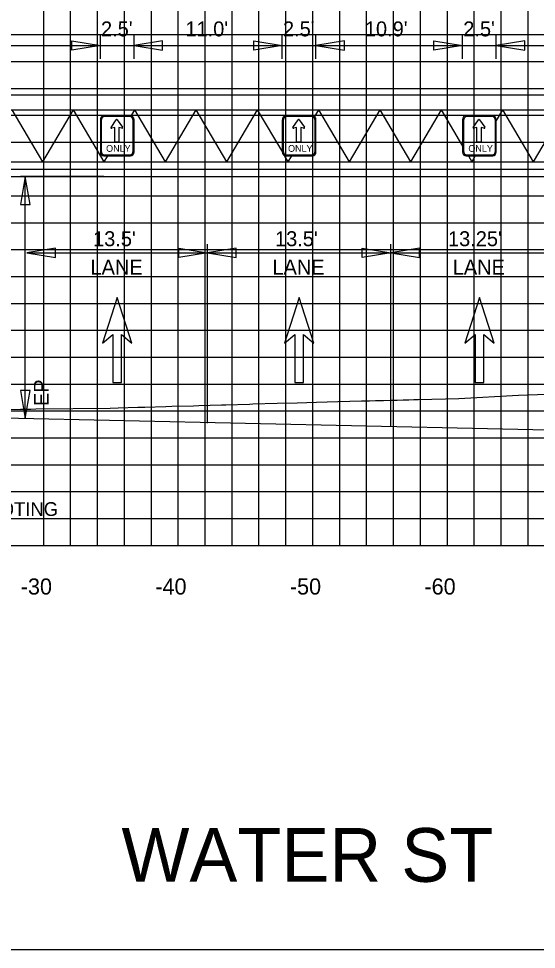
# Model space of a CAD drawing. Extents: x 2193008 to 2198143, y 1236112 to 1237864.
# Drawn here: x 2196472.8 to 2196511.3, y 1237228 to 1237297.3 of the extents above; entities that cross this region are included whole.
import ezdxf

# ---------------------------------------------------------------- set-up
doc = ezdxf.new("R2010")
doc.units = 0
for name, color, linetype in [('3', 7, 'Continuous'), ('60', 7, 'Continuous'), ('GSDIMS', 7, 'Continuous'), ('Level 1', 7, 'Continuous'), ('Level 28', 7, 'Continuous'), ('Level 33', 7, 'Continuous'), ('Level 55', 7, 'Continuous'), ('LIMT-CSLINE', 7, 'Continuous'), ('M-ROADS', 7, 'Continuous')]:
    doc.layers.add(name, color=color, linetype=linetype)

msp = doc.modelspace()

# ---------------------------------------------------------------- linework, layer by layer
at = {"layer": '3'}
for p, q in [((2196473.337, 1237267.538), (2196473.337, 1237285.538)), ((2196486.887, 1237267.205), (2196486.887, 1237280.526)), ((2196500.497, 1237266.941), (2196500.497, 1237280.526))]:
    msp.add_line(p, q, dxfattribs=at)
at = {"layer": '60'}
for p, q in [((2196414.707, 1237258.106), (2196544.707, 1237258.106)), ((2196474.707, 1237258.046), (2196474.707, 1237258.106)), ((2196484.707, 1237258.046), (2196484.707, 1237258.106)), ((2196494.707, 1237258.046), (2196494.707, 1237258.106)), ((2196504.707, 1237258.046), (2196504.707, 1237258.106))]:
    msp.add_line(p, q, dxfattribs=at)
msp.add_lwpolyline([(2196525.687, 1237266.386), (2196444.707, 1237268.168), (2196414.707, 1237268.828)], dxfattribs=at)
at = {"layer": 'GSDIMS'}
for p, q in [((2196478.92, 1237294.301), (2196478.92, 1237296.042)), ((2196481.42, 1237294.301), (2196481.42, 1237296.042)), ((2196492.441, 1237294.301), (2196492.441, 1237296.042)), ((2196494.942, 1237294.301), (2196494.942, 1237296.042)), ((2196505.841, 1237294.301), (2196505.841, 1237296.042)), ((2196508.342, 1237294.301), (2196508.342, 1237296.042)), ((2196460.457, 1237295.285), (2196478.92, 1237295.285)), ((2196478.92, 1237295.285), (2196481.42, 1237295.285)), ((2196481.42, 1237295.285), (2196492.441, 1237295.285)), ((2196492.441, 1237295.285), (2196494.942, 1237295.285)), ((2196494.942, 1237295.285), (2196505.841, 1237295.285)), ((2196505.841, 1237295.285), (2196508.342, 1237295.285)), ((2196508.342, 1237295.285), (2196518.436, 1237295.285)), ((2196460.957, 1237291.622), (2196538.207, 1237291.622)), ((2196460.957, 1237290.511), (2196538.207, 1237290.511)), ((2196472.349, 1237290.511), (2196474.628, 1237286.649)), ((2196476.906, 1237290.511), (2196474.628, 1237286.649)), ((2196476.906, 1237290.511), (2196479.185, 1237286.649)), ((2196481.463, 1237290.511), (2196481.206, 1237290.075)), ((2196481.463, 1237290.511), (2196483.742, 1237286.649)), ((2196486.021, 1237290.511), (2196483.742, 1237286.649)), ((2196486.021, 1237290.511), (2196488.299, 1237286.649)), ((2196490.578, 1237290.511), (2196488.299, 1237286.649)), ((2196490.578, 1237290.511), (2196492.444, 1237287.347)), ((2196495.135, 1237290.511), (2196494.841, 1237290.014)), ((2196495.135, 1237290.511), (2196497.413, 1237286.649)), ((2196499.692, 1237290.511), (2196497.413, 1237286.649)), ((2196499.692, 1237290.511), (2196501.97, 1237286.649)), ((2196504.249, 1237290.511), (2196501.97, 1237286.649)), ((2196504.249, 1237290.511), (2196505.841, 1237287.812)), ((2196508.806, 1237290.511), (2196508.342, 1237289.724)), ((2196508.806, 1237290.511), (2196511.085, 1237286.649)), ((2196513.363, 1237290.511), (2196511.085, 1237286.649)), ((2196479.439, 1237287.08), (2196479.185, 1237286.649)), ((2196492.581, 1237287.116), (2196492.856, 1237286.649)), ((2196493.111, 1237287.08), (2196492.856, 1237286.649)), ((2196506.273, 1237287.08), (2196506.528, 1237286.649)), ((2196506.782, 1237287.08), (2196506.528, 1237286.649)), ((2196460.957, 1237286.649), (2196538.207, 1237286.649)), ((2196460.957, 1237285.538), (2196538.207, 1237285.538)), ((2196479.18, 1237285.538), (2196472.982, 1237285.538)), ((2196473.453, 1237279.864), (2196486.887, 1237279.864)), ((2196486.887, 1237279.864), (2196500.497, 1237279.864)), ((2196500.497, 1237279.864), (2196513.687, 1237279.864))]:
    msp.add_line(p, q, dxfattribs=at)
for points in [[(2196478.92, 1237295.285), (2196476.791, 1237294.937), (2196476.791, 1237295.632)], [(2196481.42, 1237295.285), (2196483.548, 1237294.937), (2196483.548, 1237295.632)], [(2196492.441, 1237295.285), (2196490.313, 1237294.937), (2196490.313, 1237295.632)], [(2196494.942, 1237295.285), (2196497.07, 1237294.937), (2196497.07, 1237295.632)], [(2196505.841, 1237295.285), (2196503.713, 1237294.937), (2196503.713, 1237295.632)], [(2196508.342, 1237295.285), (2196510.47, 1237294.937), (2196510.47, 1237295.632)], [(2196473.337, 1237285.538), (2196472.982, 1237283.455), (2196473.691, 1237283.455)], [(2196473.453, 1237279.864), (2196475.581, 1237279.517), (2196475.581, 1237280.211)], [(2196486.887, 1237279.864), (2196484.758, 1237279.517), (2196484.758, 1237280.211)], [(2196486.887, 1237279.864), (2196489.015, 1237279.517), (2196489.015, 1237280.211)], [(2196500.497, 1237279.864), (2196498.368, 1237279.517), (2196498.368, 1237280.211)], [(2196500.497, 1237279.864), (2196502.625, 1237279.517), (2196502.625, 1237280.211)], [(2196473.337, 1237267.538), (2196473.691, 1237269.621), (2196472.982, 1237269.621)]]:
    msp.add_lwpolyline(points, close=True, dxfattribs=at)
at = {"layer": 'Level 1'}
for p, q in [((2196478.92, 1237289.767), (2196478.92, 1237287.392)), ((2196478.982, 1237289.708), (2196478.982, 1237287.452)), ((2196481.159, 1237290.08), (2196479.18, 1237290.08)), ((2196481.11, 1237290.005), (2196479.229, 1237290.005)), ((2196479.71, 1237289.206), (2196480.097, 1237289.776)), ((2196480.176, 1237289.773), (2196480.559, 1237289.21)), ((2196481.357, 1237287.452), (2196481.357, 1237289.708)), ((2196481.42, 1237287.393), (2196481.42, 1237289.768)), ((2196492.441, 1237289.767), (2196492.441, 1237287.392)), ((2196492.504, 1237289.708), (2196492.504, 1237287.452)), ((2196494.681, 1237290.08), (2196492.702, 1237290.08)), ((2196494.632, 1237290.005), (2196492.751, 1237290.005)), ((2196493.231, 1237289.206), (2196493.619, 1237289.776)), ((2196493.698, 1237289.773), (2196494.081, 1237289.21)), ((2196494.879, 1237287.452), (2196494.879, 1237289.708)), ((2196494.942, 1237287.393), (2196494.942, 1237289.768)), ((2196505.841, 1237289.767), (2196505.841, 1237287.392)), ((2196505.904, 1237289.708), (2196505.904, 1237287.452)), ((2196508.081, 1237290.08), (2196506.102, 1237290.08)), ((2196508.032, 1237290.005), (2196506.151, 1237290.005)), ((2196506.631, 1237289.206), (2196507.019, 1237289.776)), ((2196507.098, 1237289.773), (2196507.481, 1237289.21)), ((2196508.279, 1237287.452), (2196508.279, 1237289.708)), ((2196508.342, 1237287.393), (2196508.342, 1237289.768)), ((2196479.984, 1237289.199), (2196479.763, 1237289.138)), ((2196479.984, 1237288.091), (2196479.984, 1237289.199)), ((2196480.506, 1237289.139), (2196480.291, 1237289.198)), ((2196480.291, 1237289.198), (2196480.291, 1237288.091)), ((2196493.506, 1237289.199), (2196493.284, 1237289.138)), ((2196493.506, 1237288.091), (2196493.506, 1237289.199)), ((2196494.028, 1237289.139), (2196493.812, 1237289.198)), ((2196493.812, 1237289.198), (2196493.812, 1237288.091)), ((2196506.906, 1237289.199), (2196506.684, 1237289.138)), ((2196506.906, 1237288.091), (2196506.906, 1237289.199)), ((2196507.428, 1237289.139), (2196507.212, 1237289.198)), ((2196507.212, 1237289.198), (2196507.212, 1237288.091)), ((2196480.291, 1237288.091), (2196479.984, 1237288.091)), ((2196493.812, 1237288.091), (2196493.506, 1237288.091)), ((2196507.212, 1237288.091), (2196506.906, 1237288.091)), ((2196479.18, 1237287.08), (2196481.159, 1237287.08)), ((2196479.229, 1237287.155), (2196481.11, 1237287.155)), ((2196492.702, 1237287.08), (2196494.681, 1237287.08)), ((2196492.751, 1237287.155), (2196494.632, 1237287.155)), ((2196506.102, 1237287.08), (2196508.081, 1237287.08)), ((2196506.151, 1237287.155), (2196508.032, 1237287.155)), ((2196254.707, 1237228.046), (2196554.707, 1237228.046))]:
    msp.add_line(p, q, dxfattribs=at)
for centre, start, end in [((2196480.136, 1237289.751), 28.53309, 147.02772), ((2196493.658, 1237289.751), 28.53309, 147.02772), ((2196507.058, 1237289.751), 28.53309, 147.02772), ((2196479.75, 1237289.183), 149.99329, 285.94904), ((2196480.522, 1237289.183), 250.43607, 35.44945), ((2196493.272, 1237289.183), 149.99329, 285.94904), ((2196494.043, 1237289.183), 250.43607, 35.44945), ((2196506.672, 1237289.183), 149.99329, 285.94904), ((2196507.443, 1237289.183), 250.43607, 35.44945)]:
    msp.add_arc(centre, 0.0464, start, end, dxfattribs=at)
for centre, major_axis, start_param, end_param in [((2196479.18, 1237289.767), (0, 0.312), 0, 1.570796), ((2196479.229, 1237289.708), (0, 0.297), 0, 1.570796), ((2196481.11, 1237289.708), (0, 0.297), 4.712389, 6.283185), ((2196481.159, 1237289.767), (0, 0.312), 4.712389, 6.283185), ((2196492.702, 1237289.767), (0, 0.312), 0, 1.570796), ((2196492.751, 1237289.708), (0, 0.297), 0, 1.570796), ((2196494.631, 1237289.708), (0, 0.297), 4.712389, 6.283185), ((2196494.681, 1237289.767), (0, 0.312), 4.712389, 6.283185), ((2196506.102, 1237289.767), (0, 0.312), 0, 1.570796), ((2196506.151, 1237289.708), (0, 0.297), 0, 1.570796), ((2196508.031, 1237289.708), (0, 0.297), 4.712389, 6.283185), ((2196508.081, 1237289.767), (0, 0.312), 4.712389, 6.283185), ((2196479.229, 1237287.452), (0, -0.297), 4.712389, 6.283185), ((2196481.11, 1237287.452), (0, 0.297), 3.141593, 4.712389), ((2196492.751, 1237287.452), (0, -0.297), 4.712389, 6.283185), ((2196494.631, 1237287.452), (0, 0.297), 3.141593, 4.712389), ((2196506.151, 1237287.452), (0, -0.297), 4.712389, 6.283185), ((2196508.031, 1237287.452), (0, 0.297), 3.141593, 4.712389), ((2196479.18, 1237287.392), (0, -0.312), 4.712389, 6.283185), ((2196481.159, 1237287.392), (0, 0.312), 3.141593, 4.712389), ((2196492.702, 1237287.392), (0, -0.312), 4.712389, 6.283185), ((2196494.681, 1237287.392), (0, 0.312), 3.141593, 4.712389), ((2196506.102, 1237287.392), (0, -0.312), 4.712389, 6.283185), ((2196508.081, 1237287.392), (0, 0.312), 3.141593, 4.712389)]:
    msp.add_ellipse(centre, major_axis=major_axis, ratio=0.833334, start_param=start_param, end_param=end_param, dxfattribs=at)
at = {"layer": 'Level 28'}
for p, q in [((2196480.17, 1237276.554), (2196479.08, 1237273.156)), ((2196481.259, 1237273.156), (2196480.17, 1237276.554)), ((2196493.692, 1237276.554), (2196492.602, 1237273.156)), ((2196494.781, 1237273.156), (2196493.692, 1237276.554)), ((2196507.092, 1237276.554), (2196506.002, 1237273.156)), ((2196508.181, 1237273.156), (2196507.092, 1237276.554)), ((2196479.08, 1237273.156), (2196479.843, 1237273.796)), ((2196479.843, 1237273.796), (2196479.843, 1237270.225)), ((2196480.496, 1237270.225), (2196480.496, 1237273.796)), ((2196480.496, 1237273.796), (2196481.259, 1237273.156)), ((2196492.602, 1237273.156), (2196493.365, 1237273.796)), ((2196493.365, 1237273.796), (2196493.365, 1237270.225)), ((2196494.018, 1237270.225), (2196494.018, 1237273.796)), ((2196494.018, 1237273.796), (2196494.781, 1237273.156)), ((2196506.002, 1237273.156), (2196506.765, 1237273.796)), ((2196506.765, 1237273.796), (2196506.765, 1237270.225)), ((2196507.418, 1237270.225), (2196507.418, 1237273.796)), ((2196507.418, 1237273.796), (2196508.181, 1237273.156)), ((2196479.843, 1237270.225), (2196480.496, 1237270.225)), ((2196493.365, 1237270.225), (2196494.018, 1237270.225)), ((2196506.765, 1237270.225), (2196507.418, 1237270.225))]:
    msp.add_line(p, q, dxfattribs=at)
at = {"layer": 'M-ROADS'}
for p, q in [((2196474.707, 1237258.106), (2196474.707, 1237318.106)), ((2196476.707, 1237258.106), (2196476.707, 1237318.106)), ((2196478.707, 1237258.106), (2196478.707, 1237318.106)), ((2196480.707, 1237258.106), (2196480.707, 1237318.106)), ((2196482.707, 1237258.106), (2196482.707, 1237318.106)), ((2196484.707, 1237258.106), (2196484.707, 1237318.106)), ((2196486.707, 1237258.106), (2196486.707, 1237318.106)), ((2196488.707, 1237258.106), (2196488.707, 1237318.106)), ((2196490.707, 1237258.106), (2196490.707, 1237318.106)), ((2196492.707, 1237258.106), (2196492.707, 1237318.106)), ((2196494.707, 1237258.106), (2196494.707, 1237318.106)), ((2196496.707, 1237258.106), (2196496.707, 1237318.106)), ((2196498.707, 1237258.106), (2196498.707, 1237318.106)), ((2196500.707, 1237258.106), (2196500.707, 1237318.106)), ((2196502.707, 1237258.106), (2196502.707, 1237318.106)), ((2196504.707, 1237258.106), (2196504.707, 1237318.106)), ((2196506.707, 1237258.106), (2196506.707, 1237318.106)), ((2196508.707, 1237258.106), (2196508.707, 1237318.106)), ((2196510.707, 1237258.106), (2196510.707, 1237318.106)), ((2196414.707, 1237296.106), (2196544.707, 1237296.106)), ((2196414.707, 1237294.106), (2196544.707, 1237294.106)), ((2196414.707, 1237292.106), (2196544.707, 1237292.106)), ((2196414.707, 1237290.106), (2196544.707, 1237290.106)), ((2196414.707, 1237288.106), (2196544.707, 1237288.106)), ((2196414.707, 1237286.106), (2196544.707, 1237286.106)), ((2196414.707, 1237284.106), (2196544.707, 1237284.106)), ((2196414.707, 1237282.106), (2196544.707, 1237282.106)), ((2196414.707, 1237280.106), (2196544.707, 1237280.106)), ((2196414.707, 1237278.106), (2196544.707, 1237278.106)), ((2196414.707, 1237276.106), (2196544.707, 1237276.106)), ((2196414.707, 1237274.106), (2196544.707, 1237274.106)), ((2196414.707, 1237272.106), (2196544.707, 1237272.106)), ((2196414.707, 1237270.106), (2196544.707, 1237270.106)), ((2196414.707, 1237268.106), (2196544.707, 1237268.106)), ((2196414.707, 1237266.106), (2196544.707, 1237266.106)), ((2196414.707, 1237264.106), (2196544.707, 1237264.106)), ((2196414.707, 1237262.106), (2196544.707, 1237262.106)), ((2196414.707, 1237260.106), (2196544.707, 1237260.106)), ((2196414.707, 1237258.106), (2196544.707, 1237258.106))]:
    msp.add_line(p, q, dxfattribs=at)
msp.add_lwpolyline([(2196516.306, 1237269.473), (2196509.995, 1237269.261), (2196505.555, 1237269.009), (2196502.553, 1237268.934), (2196502.21, 1237268.925), (2196501.837, 1237268.916), (2196501.431, 1237268.905), (2196500.987, 1237268.894), (2196500.501, 1237268.883), (2196499.964, 1237268.869), (2196499.37, 1237268.854), (2196498.922, 1237268.843), (2196498.336, 1237268.826), (2196496.602, 1237268.778), (2196496.569, 1237268.778), (2196494.981, 1237268.733), (2196493.541, 1237268.694), (2196492.061, 1237268.65), (2196490.259, 1237268.599), (2196489.99, 1237268.591), (2196488.252, 1237268.542), (2196487.92, 1237268.532), (2196486.246, 1237268.485), (2196485.849, 1237268.473), (2196484.24, 1237268.427), (2196483.779, 1237268.413), (2196482.234, 1237268.369), (2196481.709, 1237268.354), (2196480.229, 1237268.312), (2196479.639, 1237268.294), (2196474.132, 1237268.226), (2196473.747, 1237268.224), (2196473.514, 1237268.217), (2196473.475, 1237268.215), (2196473.257, 1237268.211), (2196472.976, 1237268.206), (2196469.009, 1237268.167)], dxfattribs=at)

# ---------------------------------------------------------------- texts
at = {"layer": 'Level 1'}
for p in [(2196479.346, 1237287.386), (2196492.868, 1237287.386), (2196506.268, 1237287.386)]:
    msp.add_text('ONLY', height=0.5, rotation=360, dxfattribs=at).set_placement(p)
at = {"layer": 'Level 33'}
msp.add_text('WATER ST', height=3.9977, rotation=360, dxfattribs=at).set_placement((2196480.491, 1237233.073))
at = {"layer": 'Level 55'}
for s, height, p in [("2.5'", 1.1105, (2196478.967, 1237295.973)), ("11.0'", 1.1105, (2196485.24, 1237295.973)), ("2.5'", 1.1105, (2196492.489, 1237295.973)), ("10.9'", 1.1105, (2196498.576, 1237295.973)), ("2.5'", 1.1105, (2196505.889, 1237295.973)), ("13.5'", 1.1105, (2196478.377, 1237280.364)), ("13.5'", 1.1105, (2196491.899, 1237280.364)), ("13.25'", 1.1105, (2196504.754, 1237280.364)), ('LANE', 1.1105, (2196478.184, 1237278.253)), ('LANE', 1.1105, (2196491.706, 1237278.253)), ('LANE', 1.1105, (2196505.106, 1237278.253)), ('EDGE OF FOOTING', 1.02464, (2196462.988, 1237260.294))]:
    msp.add_text(s, height=height, dxfattribs=at).set_placement(p)
msp.add_text('EP', height=1.1105, rotation=90, dxfattribs=at).set_placement((2196475.087, 1237268.47))
at = {"layer": 'LIMT-CSLINE'}
for s, p in [('-30', (2196473.003, 1237254.446)), ('-40', (2196483.003, 1237254.446)), ('-50', (2196493.003, 1237254.446)), ('-60', (2196503.003, 1237254.446))]:
    msp.add_text(s, height=1.2, dxfattribs=at).set_placement(p)

doc.saveas('drawing.dxf')
